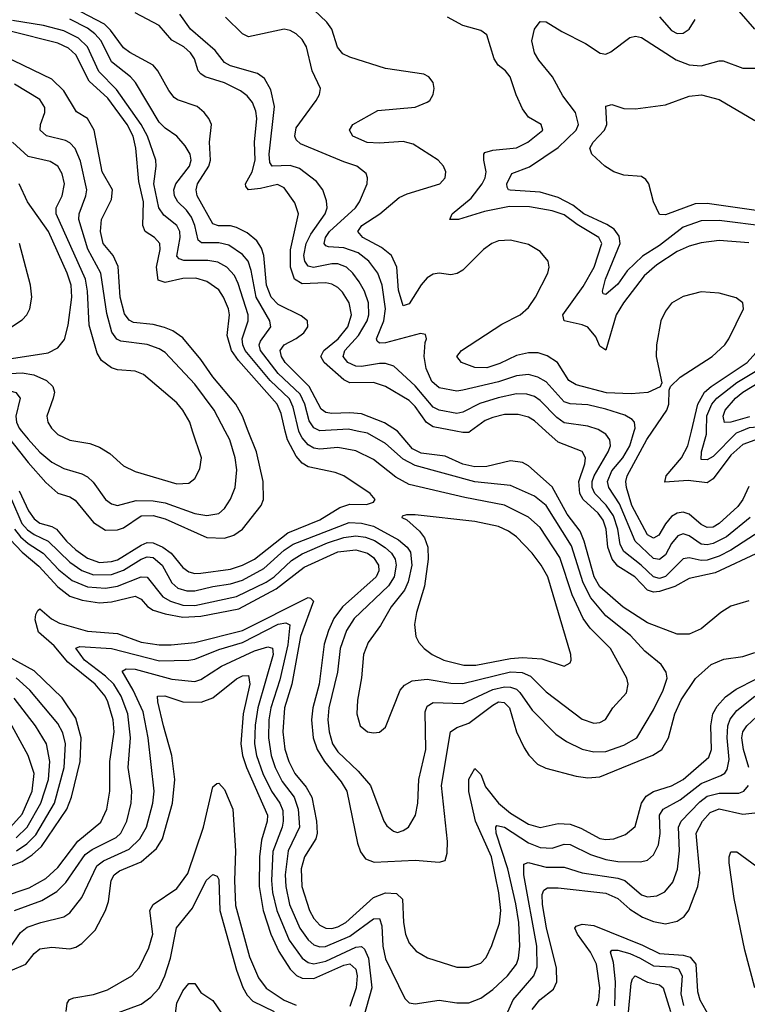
# Model space of a CAD drawing. Header units: inches. Extents: x 884549 to 1028252, y 526810 to 653624.
# Tile 625 of 656: x 976502 to 978945, y 558075 to 561381. Entities that reach past the tile are written whole.
import ezdxf

# ---------------------------------------------------------------- set-up
doc = ezdxf.new("R2010")
doc.units = ezdxf.units.IN
doc.header["$MEASUREMENT"] = 0
doc.layers.add('A9575', color=7, linetype='Continuous')
doc.layers.add('A9576', color=7, linetype='Continuous')

msp = doc.modelspace()

# ---------------------------------------------------------------- linework, layer by layer
at = {"layer": 'A9575', "color": 5}
for points, elevation in [([(976451.4, 560000), (976455.8, 559990), (976530, 559894.6), (976590, 559826.6), (976630, 559790.9), (976670, 559779), (976687.9, 559767.9), (976750, 559692.9), (976790, 559667.6), (976830, 559667.7), (976850, 559675.4), (976910, 559714.7), (976950, 559716.8), (976990, 559704.9), (977130, 559642.2), (977190, 559640.1), (977220.6, 559650), (977250.4, 559670), (977312.2, 559750), (977320.4, 559770), (977319.5, 559830), (977296.7, 559930), (977269.2, 560000)], 2520), ([(976474, 559770), (976509.2, 559690), (976528.1, 559668.1), (976550, 559652.3), (976597.2, 559630), (976670, 559559.9), (976710, 559532.1), (976750, 559517.3), (976810, 559518), (976850, 559532.2), (976910, 559569.2), (976930, 559577.1), (976950, 559575.3), (976980.2, 559550), (977012.3, 559490), (977032.4, 559472.4), (977063, 559463), (977090, 559463.6), (977150, 559478.4), (977210, 559486.4), (977250, 559499), (977321.5, 559538.5), (977390, 559599.6), (977420.2, 559619.8), (977607.7, 559692.3), (977650, 559691), (977690, 559680.2), (977774.1, 559634.1), (977803.4, 559610), (977813.7, 559593.7), (977818.9, 559550), (977806.2, 559493.8), (977794.1, 559465.9), (977749.2, 559410), (977712.9, 559347.1), (977672.1, 559290), (977656.6, 559250), (977649.1, 559170.9), (977636, 559096), (977634.4, 559050), (977645.5, 559010), (977670, 558990.3), (977690, 558986.3), (977710, 558988.8), (977730, 559005.5), (977779.1, 559130), (977794, 559146), (977819.2, 559160.8), (977870, 559166.9), (977950, 559153.7), (977990, 559151.9), (978150, 559191.2), (978189.1, 559189.1), (978216.7, 559176.7), (978270, 559124.2), (978390, 559032.1), (978430, 559019.4), (978450, 559021.4), (978469.1, 559030.9), (978493.6, 559070), (978538.9, 559121.1), (978545, 559150), (978540.5, 559170), (978485.3, 559270), (978417.7, 559337.7), (978393.6, 559370), (978357.3, 559450), (978315, 559575), (978250, 559676), (978210, 559710.3), (978130, 559751.4), (977996.3, 559776.3), (977810, 559820.5), (977765.3, 559845.3), (977690, 559904), (977630, 559933.3), (977570, 559945), (977510, 559939.6), (977490, 559942.8), (977470, 559953.6), (977450, 559976.7), (977438.9, 559998.9), (977438.6, 560000)], 2460), ([(976483.9, 559670), (976504.5, 559644.5), (976530, 559621.8), (976580.9, 559590), (976633.3, 559533.3), (976677.7, 559497.7), (976730, 559477.3), (976790, 559471.8), (976830, 559479.5), (976910, 559510.7), (976929.7, 559509.7), (976982.8, 559442.8), (977008.2, 559428.2), (977050, 559415.7), (977090, 559414.6), (977230, 559444.6), (977330, 559492), (977355.9, 559510), (977415, 559565), (977450, 559587.7), (977535.4, 559624.6), (977590, 559642.8), (977630, 559648.3), (977663.2, 559643.2), (977692.7, 559632.7), (977729.2, 559609.2), (977750, 559590), (977762.4, 559570), (977766.5, 559550), (977759.5, 559510), (977739.7, 559480.3), (977625.2, 559370), (977598.8, 559330), (977577.9, 559270), (977568.5, 559190), (977539.8, 559070), (977536.2, 559030), (977540.6, 558990), (977551.7, 558950), (977570, 558922.6), (977638.2, 558858.2), (977680.1, 558810), (977724.2, 558690), (977734.6, 558674.6), (977756.7, 558656.7), (977770, 558652), (977790, 558658), (977807.3, 558670), (977831.4, 558710), (977838.8, 558750), (977842.1, 558830), (977865.8, 558930), (977863.4, 559056.6), (977870, 559076), (977890, 559088), (977990, 559084.5), (978090, 559132.2), (978130, 559140.7), (978150, 559139.8), (978170, 559132.6), (978181.7, 559121.7), (978222.2, 559062.2), (978302.3, 558982.3), (978337.6, 558957.6), (978390, 558931.5), (978430, 558922.5), (978470, 558924.2), (978530, 558944.6), (978573.7, 558970), (978630, 559064.1), (978662.2, 559130), (978675.5, 559170), (978672.7, 559190), (978655.6, 559215.6), (978600.6, 559260.6), (978552.8, 559312.8), (978470, 559379), (978420, 559440), (978393.8, 559490), (978354.2, 559614.2), (978270, 559749.5), (978230, 559781.8), (978150, 559817.5), (978030, 559829.1), (977830, 559884.6), (977790, 559905.6), (977730, 559957.6), (977670, 559992.6), (977634.6, 560000)], 2440), ([(976499.6, 559799.6), (976532, 559732), (976550, 559705.6), (976570, 559690.4), (976610, 559679.2), (976625.6, 559670), (976658.5, 559630), (976690, 559600.5), (976730, 559572.6), (976770, 559558.6), (976810, 559561.3), (976830, 559567.4), (976910, 559616.9), (976930, 559625.3), (976950, 559624.4), (976982, 559610), (977010, 559590.1), (977050, 559541.5), (977070, 559526.7), (977090, 559521.7), (977110, 559522.8), (977210, 559536.6), (977250, 559549.5), (977290, 559569.5), (977401.8, 559658.2), (977510, 559701.7), (977576.6, 559743.4), (977610, 559754), (977666.3, 559753.7), (977690, 559760.7), (977695.1, 559770), (977678.3, 559790), (977589.9, 559849.9), (977560.8, 559860.8), (977470, 559879.3), (977450, 559892.5), (977430, 559915.8), (977401, 559970), (977393.7, 560000)], 2480), ([(976508.5, 560000), (976530, 559972.5), (976570, 559928.8), (976610, 559896), (976650, 559873.9), (976710, 559856.4), (976730, 559846.3), (976748.3, 559828.3), (976790, 559770.2), (976810, 559755), (976830, 559749.6), (976893.5, 559766.5), (976950, 559766), (976990, 559758.5), (977090, 559723.6), (977130, 559716.2), (977170, 559723.5), (977190, 559739.8), (977210, 559771.3), (977225.4, 559810), (977231.2, 559870), (977225.6, 559910), (977207.3, 559970), (977191.7, 560000)], 2540), ([(976618.8, 560000), (976630, 559988.8), (976670, 559969.5), (976737.7, 559957.7), (976770, 559946), (976804.2, 559924.2), (976850, 559883.2), (976890, 559863.8), (977030, 559823.2), (977070, 559825.2), (977090, 559840.3), (977106.8, 559873.2), (977112.2, 559910), (977082.6, 560000)], 2560), ([(978950, 559429.9), (978890, 559411.8), (978855.8, 559390), (978790, 559335.4), (978750, 559317.5), (978710, 559317.4), (978610, 559355.6), (978528.5, 559408.5), (978450, 559476.3), (978430.3, 559510.3), (978397.2, 559630), (978383.3, 559663.3), (978340.6, 559720.6), (978290, 559812.1), (978210, 559883.4), (978190, 559894.2), (978150, 559899.7), (978070, 559880.7), (978030, 559879.6), (977990, 559889), (977930, 559915.1), (977850, 559925.7), (977820.6, 559940.6), (977769.9, 560000)], 2420), ([(978016, 560000), (978010, 559995.6), (977990, 559995.4), (977965.9, 560000)], 2380), ([(978990, 559595.8), (978836.6, 559523.4), (978750, 559504.7), (978701.8, 559478.2), (978650, 559460.7), (978630, 559459), (978610, 559465.9), (978567.3, 559510), (978510, 559546.5), (978491, 559570), (978477, 559610), (978471.1, 559670), (978461.1, 559701.1), (978444.6, 559724.6), (978393.7, 559770), (978383, 559790), (978379.1, 559830), (978399.8, 559890), (978401.6, 559910), (978390, 559931.5), (978310, 559962.7), (978268.1, 560000)], 2380), ([(979030, 559690.4), (978890, 559600.2), (978850, 559580.1), (978810, 559565.9), (978790, 559565.6), (978750, 559574.6), (978730, 559570.3), (978670, 559512), (978650, 559505), (978630, 559510.6), (978588.9, 559550), (978530, 559595.4), (978518.5, 559618.5), (978510.8, 559670), (978495.3, 559715.3), (978471.5, 559751.5), (978432.6, 559790), (978424.1, 559810), (978424.5, 559830), (978431.1, 559850), (978478.3, 559930), (978485.5, 559950), (978483.8, 559970), (978469.8, 559990), (978452.7, 560000)], 2360), ([(978955.1, 559710), (978875.3, 559644.7), (978830, 559621.8), (978810, 559617.8), (978790, 559620.5), (978750, 559648), (978730, 559654.8), (978711.7, 559648.3), (978690, 559622), (978670, 559583.7), (978650, 559568.3), (978630, 559571.6), (978568.4, 559630), (978515.9, 559755.9), (978480.4, 559810), (978475.8, 559830), (978490, 559866.7), (978526.8, 559910), (978550, 559950), (978565.1, 560000)], 2340), ([(978950, 559813.4), (978929.7, 559770), (978913.5, 559746.5), (978850, 559688.9), (978830, 559677.1), (978810, 559675.8), (978790, 559686.3), (978750, 559721), (978730, 559727.9), (978710, 559724.6), (978690, 559712.6), (978670, 559688.5), (978648.1, 559650), (978630, 559639.7), (978610, 559651.4), (978557.7, 559750), (978538.8, 559810), (978536.7, 559830), (978541.6, 559850), (978608.1, 559971.9), (978627.2, 560000)], 2320), ([(978970, 559968.8), (978930, 559954.7), (978890, 559919.1), (978830, 559839.4), (978810, 559826), (978746, 559834), (978668.6, 559828.6), (978672.9, 559850), (978724.4, 559910), (978745.6, 559950), (978757.6, 560000)], 2280), ([(978924.6, 560000), (978907.3, 559992.7), (978830, 559914.8), (978810, 559903.1), (978790, 559904.4), (978791.2, 559930), (978807.6, 559990), (978807.9, 560000)], 2260), ([(976450, 559657), (976510, 559592.9), (976566.3, 559546.3), (976630, 559476.3), (976670, 559445.7), (976711.9, 559431.9), (976770, 559423.4), (976810, 559426.9), (976890, 559445.4), (976910, 559434.9), (976930.7, 559410.7), (976950, 559398.8), (976990, 559385.7), (977050, 559375.3), (977110, 559377.7), (977237.2, 559402.8), (977363.1, 559470), (977457.4, 559542.6), (977570, 559594.8), (977630, 559601.3), (977670, 559590.1), (977690, 559575.3), (977707, 559550), (977707.8, 559530), (977699.1, 559510), (977586.1, 559410), (977557.2, 559370), (977538.9, 559330), (977524.4, 559284.4), (977507.3, 559150), (977486.2, 559070), (977481.4, 559030), (977487.7, 558970), (977500.8, 558930), (977525.1, 558890), (977581.5, 558821.5), (977599.9, 558790), (977636.3, 558616.3), (977646.4, 558586.4), (977663.3, 558563.3), (977691.9, 558551.9), (977830, 558559.2), (977910, 558552.2), (977930, 558557.6), (977937.7, 558582.3), (977938.4, 558621.6), (977917.9, 558810), (977948.5, 558990), (977970, 559004.4), (978010, 559018.5), (978090, 559079.9), (978110, 559090.6), (978128.1, 559088.1), (978146, 559070), (978170, 558990.2), (978195.8, 558935.8), (978211, 558911), (978240.9, 558880.9), (978268, 558868), (978370, 558841.2), (978410, 558835.7), (978450, 558838.9), (978628.3, 558911.7), (978657.5, 558930), (978680.8, 558970), (978701.2, 559050), (978722.9, 559097.1), (978771.5, 559168.5), (978823.8, 559216.2), (978866.4, 559233.6), (978930, 559243.3), (978970, 559255.9)], 2420), ([(976444.6, 558435.4), (976533.9, 558466.1), (976590, 558497.6), (976630, 558534.4), (976697.2, 558622.8), (976773.8, 558686.2), (976794.5, 558730), (976804.9, 558790), (976804.5, 558890), (976819, 558990), (976815.4, 559030), (976797.9, 559090), (976788.9, 559110), (976755.8, 559150), (976663.2, 559223.2), (976618.2, 559278.2), (976564.8, 559324.8), (976554.2, 559365.8), (976555.8, 559384.2), (976562.4, 559397.6), (976570, 559402.9), (976609.2, 559369.2), (976635.2, 559355.2), (976730, 559327.4), (976830, 559319.7), (976910, 559290.9), (976970, 559282.3), (977010, 559282.4), (977090, 559289.8), (977250, 559330.6), (977470, 559440.5), (977478.8, 559438.8), (977488.4, 559428.4), (977445.3, 559310), (977415.6, 559150), (977391, 559070), (977385.9, 558990), (977392, 558932), (977405.5, 558890), (977426.1, 558850), (977463.4, 558803.4), (977482.3, 558770), (977498.2, 558690), (977500.9, 558650), (977496.4, 558630), (977458.3, 558570), (977446.8, 558530), (977448.9, 558470), (977475.1, 558390), (977490, 558362.5), (977510, 558340.1), (977530, 558330.1), (977550, 558328.9), (977570, 558334.6), (977596.7, 558350), (977690, 558433.6), (977730, 558449.1), (977766.7, 558446.7), (977787.7, 558427.7), (977791, 558350), (977797.7, 558310), (977810, 558280.2), (977833.4, 558253.4), (977871.1, 558231.1), (977970, 558199.8), (978010, 558199.3), (978050, 558213.4), (978068.5, 558231.5), (978087.6, 558272.4), (978112.9, 558347.1), (978117.3, 558390), (978110.9, 558449.1), (978085.6, 558570), (978032.1, 558690), (978010, 558789.7), (978010, 558831.3), (978030, 558867.1), (978050, 558846.5), (978065.4, 558805.4), (978109.7, 558750), (978150, 558716.7), (978210, 558680.1), (978250, 558668.3), (978310, 558681.7), (978350, 558679.5), (978386.1, 558666.1), (978450, 558632), (978470, 558627.8), (978496.9, 558630), (978535.5, 558644.5), (978568.7, 558671.3), (978589.2, 558750), (978605.8, 558774.2), (978630, 558789.7), (978690, 558808.8), (978729.4, 558830), (978815.5, 558904.5), (978825.3, 558930), (978822.1, 559010), (978828.9, 559050), (978843.7, 559076.3), (978872.3, 559107.7), (978907.2, 559132.8), (978973.1, 559166.9)], 2380), ([(976485, 558390), (976576.3, 558423.7), (976627, 558453), (976656.5, 558483.5), (976721.9, 558578.1), (976744.9, 558595.1), (976825.3, 558634.7), (976841.2, 558650), (976862.1, 558690), (976876.2, 558750), (976878.5, 558790), (976866.1, 558870), (976874.2, 558970), (976864.7, 559050), (976842.2, 559110), (976817.6, 559150), (976790, 559176.9), (976719.2, 559230), (976690, 559271.1), (976704, 559276), (976810, 559269.5), (976971.7, 559228.3), (977070, 559231), (977090, 559233.9), (977170, 559266.8), (977250, 559290.3), (977370, 559351.6), (977395.6, 559355.6), (977408.7, 559348.7), (977402.3, 559282.3), (977375.5, 559164.5), (977344.9, 559070), (977338.7, 559030), (977336.9, 558970), (977345.8, 558910), (977360, 558870), (977383.5, 558823.5), (977423.8, 558770), (977437.2, 558730), (977441.3, 558670), (977403.6, 558590), (977393, 558510), (977395.3, 558470), (977408.3, 558410), (977442.4, 558330), (977470, 558291), (977490, 558274.3), (977510, 558267.6), (977528.8, 558268.8), (977610, 558303.4), (977690, 558362), (977710, 558363.2), (977718.3, 558338.3), (977721, 558270), (977730, 558227.1), (977794.6, 558094.6), (977810, 558079.6), (977830, 558075.9), (977910, 558088.8), (977970, 558079.4), (978010, 558079.8), (978050, 558095.6), (978090, 558124.5), (978140.1, 558170), (978169.9, 558210), (978177, 558230), (978181.6, 558270), (978177.7, 558350), (978167.8, 558412.2), (978140.4, 558530), (978101.7, 558650), (978100.2, 558670), (978104.4, 558675.6), (978130, 558669.2), (978210, 558617.3), (978250, 558601), (978290, 558599), (978330, 558612.5), (978350, 558611.6), (978418, 558578), (978470, 558560.6), (978510, 558554.7), (978586.5, 558553.5), (978610, 558558.7), (978630, 558576.8), (978647.1, 558610), (978651.9, 558648.1), (978649.9, 558710), (978662.7, 558730), (978719.1, 558760.9), (978790, 558816.4), (978856.4, 558843.6), (978869.3, 558850.7), (978877.2, 558862.8), (978883.6, 558896.4), (978877.7, 558970), (978879.6, 559010), (978887.3, 559032.7), (978910, 559061.7), (978970.4, 559110)], 2360), ([(976470, 558265.8), (976504.6, 558315.4), (976526.7, 558333.3), (976572.6, 558350), (976650, 558368.6), (976670, 558381.4), (976710, 558433.4), (976760.8, 558539.2), (976783.5, 558556.5), (976870, 558595.3), (976905.2, 558630), (976928.1, 558670), (976949.3, 558750), (976953.4, 558790), (976933.5, 558970), (976916.4, 559056.4), (976883, 559130), (976846.3, 559193.7), (976859, 559201), (976890, 559200.2), (977013.1, 559166.9), (977090, 559158.3), (977110, 559165.3), (977179.5, 559210), (977290, 559261.4), (977335.3, 559275.3), (977350.9, 559270.9), (977352.8, 559250), (977301, 559070), (977292.4, 559012.4), (977289.8, 558950), (977297, 558910), (977318.1, 558850), (977347.6, 558790), (977375.4, 558750), (977385.2, 558725.2), (977387.1, 558690), (977382.7, 558670), (977351.9, 558588.1), (977347, 558490), (977351.2, 558450), (977365.3, 558390), (977407.2, 558290), (977450, 558229.3), (977470, 558215.3), (977490, 558210.6), (977530, 558219.4), (977630, 558266.9), (977650, 558268.5), (977660.2, 558260.2), (977673.3, 558230), (977684.2, 558130), (977655.9, 558030)], 2340), ([(976470, 558538.6), (976510, 558554.5), (976543.8, 558576.2), (976575, 558605), (976659.8, 558730), (976675.4, 558770), (976704.9, 558890), (976708.6, 558970), (976690, 559035.6), (976644.5, 559104.5), (976550, 559194.5), (976463.1, 559243.1)], 2420), ([(976470, 558187.1), (976522.1, 558210), (976550, 558245.6), (976570, 558260.6), (976610, 558266.6), (976670, 558261.2), (976690, 558266.2), (976710, 558279.1), (976755.8, 558324.2), (976790.4, 558390), (976800.1, 558419.9), (976808.5, 558490), (976819, 558510), (976837.3, 558522.7), (976910, 558553.1), (976961.5, 558598.5), (976981.9, 558630), (977015.3, 558750), (977022.4, 558830), (977013.2, 558910), (976984.5, 559010), (976965.7, 559090), (976964.8, 559110), (976989.4, 559110.6), (977050, 559090.7), (977111.1, 559088.9), (977150, 559104), (977230, 559167.8), (977250, 559178.2), (977270, 559178.8), (977274.4, 559150), (977252.7, 559050), (977244.2, 558950), (977250, 558910), (977263.5, 558870), (977333.7, 558710), (977333.1, 558690), (977313.7, 558626.3), (977306.8, 558570), (977305.5, 558470), (977318.9, 558390), (977345.2, 558310), (977371.9, 558251.9), (977410, 558192.7), (977431.7, 558171.7), (977450, 558162.3), (977490, 558161.7), (977590, 558206.7), (977610, 558210.6), (977630, 558192.8), (977634.6, 558170), (977632, 558130), (977610, 558067.3)], 2320), ([(976491.5, 558590), (976526.2, 558613.8), (976555.6, 558644.4), (976618.3, 558750), (976651.4, 558870), (976655.6, 558950), (976646.5, 558986.5), (976630, 559017.7), (976536.2, 559130), (976490, 559170.6)], 2440), ([(976490, 558633.6), (976527.5, 558670), (976572.7, 558750), (976599, 558830), (976603.5, 558890), (976591.7, 558950), (976554.8, 559010), (976482.8, 559102.8)], 2460), ([(976470.7, 558669.3), (976510, 558713.3), (976544, 558790), (976550.8, 558850), (976529.9, 558909.9), (976443.2, 559070)], 2480), ([(978949.9, 558870), (978932.5, 558930), (978926.4, 558970), (978929.7, 558990.3), (978943.2, 559010), (979010, 559072.1)], 2340), ([(976657.6, 558050), (976661.1, 558078.9), (976668.9, 558091.1), (976683.3, 558096.7), (976750, 558107.9), (976796.9, 558123.1), (976878, 558170), (976903.1, 558196.9), (976935.1, 558264.9), (976948.4, 558310), (976938.8, 558390), (976949.9, 558410.1), (977030, 558463.6), (977066, 558514), (977118.9, 558670), (977150, 558804.6), (977164.2, 558815.8), (977170, 558817.5), (977190, 558796.1), (977217.4, 558730), (977226.7, 558590), (977222.9, 558490), (977226.4, 558406.4), (977274, 558234), (977303.9, 558163.9), (977329.3, 558129.3), (977390, 558088.5), (977430, 558072)], 2280), ([(978110, 557979), (978158.7, 558090), (978227.8, 558170), (978239.8, 558200.2), (978238.6, 558270), (978195, 558510), (978194.8, 558545.2), (978209.1, 558550.9), (978270, 558535.1), (978330, 558535.6), (978390, 558516.8), (978510, 558498.2), (978533.8, 558490), (978590, 558442.6), (978610, 558436.1), (978640.8, 558439.2), (978667.6, 558452.4), (978695, 558485), (978711, 558529), (978716.8, 558590), (978714, 558670), (978722.4, 558690), (978785.5, 558754.5), (978810, 558773.6), (978850, 558783.6), (978916.7, 558783.3), (978933.6, 558790), (978949, 558810)], 2340), ([(978222.8, 558057.2), (978247.8, 558090), (978294, 558126), (978305.6, 558150), (978304, 558196), (978271, 558331), (978257.6, 558410), (978256.3, 558443.7), (978262.2, 558457.8), (978274.3, 558465.7), (978310, 558465.9), (978470, 558447.9), (978510, 558430.5), (978550, 558393.9), (978593.2, 558366.8), (978630, 558353.2), (978670, 558345.2), (978710, 558353.7), (978732.8, 558370), (978749.1, 558390.9), (978779.4, 558470), (978785.1, 558514.9), (978773.1, 558650), (978794.3, 558690), (978820.8, 558719.2), (978850, 558731.2), (978930, 558713.3), (978970, 558718.2)], 2320), ([(978970.4, 558130), (978936.5, 558256.5), (978901.2, 558430), (978884, 558550), (978884, 558570), (978890, 558587.1), (978910, 558587), (979010, 558512.4)], 2280), ([(976788.3, 558030), (976910, 558075.7), (976941.8, 558098.2), (976970, 558129.4), (976989.5, 558170), (977008.2, 558230), (977028.9, 558331.1), (977082.3, 558397.7), (977127.8, 558490), (977150, 558511.2), (977164.7, 558504.7), (977170, 558494), (977173.7, 558390), (977229.8, 558189.8), (977251.4, 558131.4), (977265.2, 558105.2), (977284.8, 558084.8), (977356.4, 558050)], 2260), ([(978439.9, 558070), (978446.3, 558090), (978449.3, 558130), (978438.6, 558210), (978418.9, 558250), (978374.9, 558310), (978366.3, 558330), (978370, 558337.4), (978390, 558343.9), (978430, 558339.6), (978593.2, 558273.2), (978650, 558245.3), (978730, 558240), (978753.5, 558233.5), (978772.4, 558210), (978778.2, 558118.2), (978785.2, 558090), (978815.5, 558035.5)], 2280), ([(978499.7, 558070), (978502.6, 558150), (978495.2, 558215.2), (978485.6, 558250), (978490, 558256.3), (978510, 558256.7), (978550, 558244.9), (978585.5, 558230), (978630, 558203.4), (978690, 558200.5), (978713.4, 558193.4), (978726.2, 558170), (978722.3, 558110), (978731.1, 558071.1)], 2260), ([(978543.9, 558023.9), (978554.6, 558145.4), (978559.3, 558160.7), (978568.3, 558170), (978609.5, 558149.5), (978650, 558139.6), (978662.2, 558130), (978687, 558050)], 2240), ([(977020.6, 558010), (977030, 558078.7), (977050, 558120.2), (977070, 558144.6), (977090, 558144.9), (977110, 558114.9), (977150, 558087.2), (977181.9, 558041.9)], 2240)]:
    msp.add_lwpolyline(points, dxfattribs=dict(at, elevation=elevation))
at = {"layer": 'A9575', "color": 5, "elevation": 2480}
msp.add_lwpolyline([(977800.9, 559719.1), (977786.2, 559713.8), (977785.5, 559710), (977802.2, 559702.2), (977844.2, 559664.2), (977861.1, 559641.1), (977872.6, 559610), (977873.7, 559570), (977860.6, 559479.4), (977834.1, 559390), (977827.3, 559350), (977832.3, 559310), (977842.3, 559290), (977860.2, 559270), (977886.5, 559250), (977926, 559230), (977993.4, 559213.4), (978033.3, 559213.3), (978150, 559236.6), (978190, 559239.1), (978255.5, 559235.5), (978329.6, 559210.4), (978350, 559222), (978354, 559230), (978352, 559250), (978275.5, 559510), (978252.7, 559550), (978222.3, 559590), (978170, 559644.3), (978143.5, 559663.5), (978110, 559679.3), (978030, 559696.4), (977830, 559718.9)], close=True, dxfattribs=at)
at = {"layer": 'A9576', "color": 5}
for points, elevation in [([(977769.9, 560000), (977727.1, 560027.1), (977650, 560057.7), (977610, 560061.5), (977550, 560058.5), (977530, 560061.7), (977513.7, 560073.7), (977473.8, 560150), (977393.6, 560230), (977381.2, 560250), (977376.8, 560270), (977389.9, 560290), (977430, 560310.4), (977456.4, 560330), (977469, 560350), (977468.1, 560370), (977447.2, 560387.2), (977370, 560425.2), (977346.4, 560450), (977330.4, 560490), (977322, 560590), (977313.9, 560613.9), (977298.3, 560638.3), (977265.8, 560665.8), (977230, 560684), (977210, 560689), (977169.7, 560689.7), (977150, 560695.8), (977098.1, 560790), (977094.2, 560810), (977098.9, 560830), (977137.4, 560890), (977142.8, 560910), (977139.5, 560970), (977145.6, 561030), (977136.9, 561050), (977121.8, 561070), (977098, 561090), (977032.1, 561112.1), (977020.7, 561120.7), (977003.1, 561143.1), (976966.1, 561210), (976950, 561228.3), (976871.2, 561271.2), (976850, 561287.3), (976806.6, 561346.6), (976786.1, 561366.1), (976627.7, 561450)], 2420), ([(977965.9, 560000), (977890, 560014.5), (977868.1, 560028.1), (977830, 560082.7), (977810, 560102.1), (977730, 560149.6), (977690, 560162.9), (977610, 560161.6), (977590, 560171.7), (977524.6, 560230), (977512.5, 560250), (977523.4, 560270), (977571.5, 560310), (977603.6, 560350), (977615.9, 560390), (977608.2, 560430), (977585.9, 560465.9), (977570, 560482.2), (977550, 560493.4), (977530, 560497.5), (977450, 560494.1), (977424.1, 560510), (977410.9, 560550), (977411, 560609), (977438.1, 560730), (977426.1, 560766.1), (977390, 560817.3), (977368, 560828), (977310, 560814.3), (977270.6, 560810.6), (977261.5, 560821.5), (977259.9, 560830), (977282.1, 560870), (977292, 560910), (977290.5, 560970), (977297.8, 561050), (977294.8, 561074.8), (977283.6, 561103.6), (977265.9, 561125.9), (977242.9, 561142.9), (977189.4, 561169.4), (977124.7, 561190), (977110, 561199.7), (977101.2, 561210), (977088.3, 561250), (977075.8, 561270), (977053.3, 561290), (977013, 561313), (976970, 561361.5), (976890, 561404.1)], 2380), ([(978452.7, 560000), (978444.7, 560004.7), (978410, 560016.7), (978330, 560028), (978305.1, 560045.1), (978250, 560102.8), (978230, 560116), (978204.2, 560124.2), (978170, 560124.8), (978108.6, 560111.4), (978047.4, 560092.6), (977990, 560063.1), (977970, 560058.6), (977910.9, 560070), (977890, 560080.5), (977830, 560152.3), (977757.9, 560217.9), (977730, 560226.3), (977710, 560226.9), (977650, 560216.2), (977630, 560217.5), (977603.9, 560230), (977588.3, 560250), (977593.7, 560270), (977639, 560321), (977668.8, 560370), (977674.2, 560390), (977672.9, 560430), (977659.1, 560470), (977641.4, 560501.4), (977621, 560530), (977599.6, 560550), (977570, 560561.7), (977550, 560561.8), (977488.8, 560548.8), (977470, 560553.5), (977459.4, 560570), (977455.9, 560590), (977463.3, 560630), (977479.1, 560660.9), (977527.9, 560730), (977534.2, 560750), (977532.6, 560772.6), (977519.6, 560810), (977498.6, 560838.6), (977441.5, 560881.5), (977410, 560892), (977350, 560889.3), (977342.1, 560902.1), (977339.8, 560930), (977357.6, 561090), (977345.6, 561145.6), (977324.4, 561184.4), (977300.2, 561200.2), (977210, 561226.5), (977190, 561237.6), (977157.9, 561277.9), (977075.9, 561350), (977039.8, 561399.8)], 2360), ([(978565.1, 560000), (978568.2, 560010), (978565.9, 560030), (978558.4, 560038.4), (978533.4, 560053.4), (978470, 560073.3), (978410, 560087.7), (978350, 560090.9), (978330, 560098.5), (978270, 560164.9), (978241.2, 560181.2), (978210, 560189.9), (978170, 560185.3), (978110, 560165.5), (977990, 560136.7), (977970, 560134.3), (977910, 560144.6), (977886.1, 560166.1), (977867.1, 560210), (977859.9, 560250), (977863.2, 560296.8), (977868.2, 560310), (977864.5, 560324.5), (977847.9, 560327.9), (977730, 560296.1), (977710, 560295.6), (977702.2, 560302.2), (977699.6, 560310), (977724.2, 560370), (977730.7, 560410), (977718.6, 560490), (977704.5, 560530), (977674.1, 560570), (977638.2, 560598.2), (977590, 560615.6), (977539.1, 560619.1), (977530, 560622), (977524.4, 560630), (977528.5, 560650), (977542.4, 560670), (977628.9, 560750), (977642.5, 560770), (977668.4, 560830), (977669.8, 560850), (977664.8, 560864.8), (977634.3, 560890), (977590, 560903.6), (977444.4, 560964.4), (977430, 560977.7), (977425.3, 560990), (977430, 561018), (977497.6, 561110), (977508.3, 561130), (977511.5, 561150), (977483.8, 561210), (977464.5, 561290), (977450, 561314.6), (977430, 561334.4), (977410, 561345.5), (977390, 561349.9), (977270, 561324), (977250, 561333.7), (977192.6, 561390)], 2340), ([(978627.2, 560000), (978675, 560070), (978681.2, 560090), (978682.5, 560137.5), (978687.6, 560150), (978719.3, 560180.7), (978827.1, 560250), (978869.1, 560290), (978882.8, 560310), (978932.4, 560410), (978929.7, 560430), (978907.3, 560447.3), (978850, 560463.2), (978790, 560467), (978730, 560452), (978690, 560429.2), (978670, 560402.3), (978654.6, 560370), (978639.9, 560290), (978639.4, 560250), (978657.7, 560162.3), (978652.1, 560147.9), (978611, 560129), (978555.1, 560124.9), (978471.8, 560128.2), (978370, 560154.7), (978345.8, 560170), (978308.1, 560230), (978273, 560253), (978242.3, 560262.3), (978210, 560262.9), (978170, 560253.8), (978113.6, 560226.4), (978070, 560212), (978030, 560213.1), (977985.3, 560230), (977969.9, 560250), (977985, 560270), (978120.8, 560359.2), (978182.8, 560390), (978210, 560415), (978234.2, 560450), (978274.9, 560530), (978279.2, 560550), (978276.1, 560570), (978250, 560603.4), (978210, 560626.4), (978150, 560640.6), (978110, 560638.4), (978087.3, 560630), (978058.9, 560610), (977990, 560539.8), (977971.3, 560528.7), (977950, 560525), (977909.9, 560529.9), (977890, 560526.8), (977870, 560514.8), (977850, 560491.1), (977810, 560427.1), (977790, 560420.3), (977773.5, 560473.5), (977768.4, 560550), (977750.7, 560590), (977716.6, 560616.6), (977654.2, 560650), (977637.4, 560670), (977650.4, 560690), (977711, 560730), (977775.9, 560784.1), (977803.3, 560796.7), (977912.6, 560830), (977930.9, 560850), (977933.1, 560870), (977924.5, 560890), (977906.8, 560910), (977823.3, 560963.3), (977790, 560972.1), (977710, 560966.3), (977668.6, 560968.6), (977620.8, 560990), (977608.8, 561010), (977620.4, 561030), (977703.9, 561076.1), (977830, 561087.9), (977870, 561104.1), (977878.8, 561110), (977889.8, 561130), (977893.1, 561150), (977889.7, 561170), (977875.1, 561190), (977858.6, 561198.6), (977730, 561218), (977610, 561255.4), (977587.1, 561267.1), (977568.8, 561288.8), (977550.4, 561350), (977533.2, 561373.2), (977490, 561414.3)], 2320), ([(978950, 560632.2), (978850, 560640.1), (978790, 560632.6), (978750, 560620.9), (978710, 560602.6), (978641.3, 560558.7), (978598.8, 560521.2), (978528.9, 560430), (978504.9, 560390), (978470, 560271.1), (978450, 560285.3), (978436.8, 560316.8), (978410, 560348.3), (978390, 560356.8), (978329.8, 560370), (978325.5, 560390), (978394.2, 560485.8), (978430.5, 560550), (978456.8, 560630), (978446.7, 560650), (978373.8, 560693.8), (978330, 560725.9), (978290, 560739.1), (978213.4, 560753.4), (978146, 560754), (978062.8, 560737.2), (977975.3, 560710), (977946.6, 560710), (977954, 560730), (978017.9, 560782.1), (978055.1, 560830), (978064.7, 560850), (978067.7, 560870), (978060.8, 560910), (978059.9, 560930), (978064.1, 560935.9), (978090, 560943.7), (978170, 560951.6), (978207.8, 560970), (978258, 561010), (978253.3, 561030), (978210, 561054.2), (978190, 561082.2), (978168.7, 561128.7), (978148.8, 561190), (978132.8, 561210), (978108.9, 561228.9), (978095.2, 561250), (978070.2, 561330.2), (978050, 561345.6), (977990, 561361.9), (977938, 561390)], 2280), ([(978650, 561390.8), (978690, 561344.8), (978710, 561335.5), (978730, 561335.9), (978750, 561350.2), (978770, 561382.6)], 2280), ([(978970, 561349.4), (978917.5, 561410)], 2260), ([(977438.6, 560000), (977420.6, 560080.6), (977407.6, 560107.6), (977343, 560170), (977259, 560270), (977250.7, 560290), (977249.4, 560310), (977269.3, 560370), (977268.8, 560390), (977235.9, 560495.9), (977222.8, 560522.8), (977197.1, 560550), (977167.3, 560567.3), (977133.1, 560573.1), (977053.2, 560573.2), (977037.8, 560577.8), (977030, 560587), (977040.9, 560650), (977039.3, 560670), (977029.9, 560690), (976985.4, 560725.4), (976969.2, 560749.2), (976951.8, 560830), (976960.4, 560890), (976958.6, 560910), (976930.8, 560990), (976909.8, 561029.8), (976826.5, 561146.5), (976767.8, 561207.8), (976730.1, 561290.1), (976699.6, 561319.6), (976650, 561344.5), (976581.8, 561361.8), (976478.3, 561378.3)], 2460), ([(977634.6, 560000), (977606, 560006), (977510, 560000.9), (977490, 560010.3), (977473.9, 560033.9), (977459.4, 560090), (977443.8, 560123.8), (977370, 560193.1), (977310.8, 560270), (977306.1, 560290), (977310, 560302.2), (977345.2, 560350), (977344.4, 560355.6), (977342.3, 560370), (977296.4, 560450), (977279.4, 560539.4), (977269.1, 560570), (977250, 560593.4), (977203.8, 560623.8), (977170, 560632.5), (977112.4, 560632.4), (977100.7, 560640.7), (977089.9, 560690), (977078.5, 560718.5), (977062.2, 560742.2), (977033.1, 560770), (977021.2, 560790), (977019.7, 560810), (977026.3, 560830), (977072, 560890), (977077.1, 560910), (977073.9, 560930), (977057.6, 560957.6), (977030, 560990.8), (976990, 561016.7), (976970, 561037.5), (976890.9, 561170), (976874.5, 561190), (976810, 561239.7), (976774.9, 561310), (976754.5, 561334.5), (976730, 561352.8), (976670, 561383.2)], 2440), ([(979010, 560686.6), (978850, 560707.6), (978790, 560706.1), (978730, 560684.8), (978650, 560623.6), (978593.2, 560586.8), (978542, 560538), (978510, 560493.1), (978470, 560458.8), (978461.2, 560461.2), (978459.3, 560470), (978468.4, 560510), (978518.5, 560630), (978514.7, 560654.7), (978497.7, 560677.7), (978473.5, 560693.5), (978396.5, 560730), (978359.1, 560759.1), (978310, 560783.8), (978250, 560801.9), (978148.4, 560808.4), (978143, 560810), (978139.2, 560819.2), (978137.7, 560830), (978154.8, 560865.2), (978213.2, 560886.8), (978310, 560951.8), (978369.9, 561010), (978377.8, 561030), (978368.5, 561070), (978325.2, 561125.2), (978290.8, 561190), (978245.3, 561245.3), (978230.7, 561270), (978221.5, 561310), (978230.7, 561350), (978250, 561375.2), (978270, 561374.6), (978321.8, 561341.8), (978401.4, 561301.4), (978451.4, 561268.6), (978470, 561265.5), (978486.9, 561273.1), (978550, 561321.6), (978570, 561326), (978590, 561321.6), (978706.5, 561246.5), (978750, 561229.4), (978790, 561226.4), (978850, 561243.5), (978863.4, 561243.4), (978930, 561218.9), (978970, 561219.2)], 2260), ([(977393.7, 560000), (977379.3, 560059.3), (977366.7, 560090), (977236.5, 560236.5), (977213.5, 560270), (977198.6, 560321.4), (977206.8, 560390), (977203.1, 560410), (977186.4, 560450), (977170, 560473.8), (977130, 560502.3), (977093.6, 560513.6), (977050, 560511.9), (976990, 560499.3), (976967, 560507), (976961, 560550), (976973.4, 560610), (976972.3, 560630), (976955, 560650), (976923.2, 560670), (976915.9, 560690), (976917.3, 560770), (976901.9, 560838.1), (976891.4, 560950), (976883.2, 560990), (976862.2, 561030), (976797.4, 561117.4), (976734.9, 561174.9), (976690, 561263.4), (976665.5, 561285.5), (976630, 561302.6), (976470, 561342.5)], 2480), ([(977269.2, 560000), (977249.6, 560049.6), (977227.4, 560090), (977150, 560181.5), (977110, 560239.9), (977050, 560312.7), (977016, 560336), (976987.9, 560347.9), (976950, 560357.4), (976884.3, 560364.3), (976870, 560371.9), (976854, 560394), (976838.9, 560450), (976833, 560553), (976815.4, 560590), (976782.5, 560630), (976772.8, 560670), (976777.1, 560710), (976810, 560777.4), (976813.8, 560810), (976779.1, 560870), (976752, 561010), (976730, 561049.9), (976692.3, 561072.3), (976650, 561142.5), (976610, 561181.5), (976450, 561258.6)], 2520), ([(977191.7, 560000), (977155.2, 560070), (977090, 560157.1), (976990, 560263.2), (976970, 560276.2), (976930, 560291.1), (976841.7, 560301.7), (976828.4, 560308.4), (976811.8, 560331.8), (976794.4, 560394.4), (976774.4, 560530), (976731, 560611), (976701, 560710), (976701.1, 560730), (976724, 560790), (976726.8, 560810), (976706, 560906), (976688.5, 560948.5), (976670, 560968.2), (976656.1, 560976.1), (976591.5, 560991.5), (976570.7, 561010), (976571.3, 561030), (976585.8, 561070), (976586.1, 561086.1), (976570, 561113.4), (976484.9, 561164.9)], 2540), ([(978990, 560737.9), (978810, 560763.9), (978770, 560763.4), (978670, 560726.5), (978650, 560727.4), (978630, 560769.5), (978614.3, 560830), (978604.3, 560844.3), (978590, 560854.4), (978530, 560859), (978496.4, 560870), (978466.6, 560890), (978423, 560930), (978416.4, 560950), (978427.5, 560970), (978465.8, 561010), (978473.3, 561030), (978470, 561090.8), (978490, 561096.5), (978530, 561083.6), (978570, 561081.9), (978670, 561095.9), (978750, 561124.8), (978791.4, 561128.6), (978850, 561113.6), (978970, 561042.9)], 2240), ([(977082.6, 560000), (977072.8, 560030), (977049.8, 560070), (977030, 560094.2), (976917.2, 560190), (976890, 560200.5), (976830, 560205.2), (976810, 560212.5), (976776.9, 560236.9), (976761.5, 560261.5), (976735.1, 560355.1), (976729.7, 560470), (976723.3, 560510), (976624.3, 560730), (976624.9, 560750), (976644.9, 560790), (976652.3, 560830), (976644, 560864), (976630, 560889), (976604.7, 560904.7), (976530, 560921.9), (976477.2, 560970)], 2560), ([(976430, 560237), (976597, 560263), (976630, 560279.5), (976652.1, 560307.9), (976664.1, 560355.9), (976677.1, 560450), (976674.5, 560490), (976661.7, 560530), (976598.2, 560670), (976527.8, 560770), (976500.6, 560830)], 2580), ([(976474.7, 560350), (976510, 560372.9), (976525.8, 560390), (976536, 560410), (976542.3, 560450), (976538.3, 560490), (976501.5, 560630)], 2620), ([(978757.6, 560000), (978779.3, 560090), (978800.7, 560130), (978823.9, 560150), (978944.1, 560230), (979004.2, 560295.8)], 2280), ([(976233.8, 560000), (976234.7, 560010), (976222.6, 560030), (976111.9, 560150), (976096.6, 560170), (976091.5, 560190), (976117.8, 560210), (976150, 560212.7), (976209.3, 560189.3), (976330, 560158.2), (976458.4, 560138.4), (976488.9, 560128.9), (976503.3, 560110), (976489.4, 560050), (976491.3, 560030), (976500.6, 560010), (976508.5, 560000)], 2540), ([(978807.9, 560000), (978809.5, 560050.5), (978825.9, 560090), (978842.8, 560110), (978910, 560163.3), (978976.9, 560203.1)], 2260), ([(978952.5, 560047.5), (978889.9, 560029.9), (978868.9, 560028.9), (978863.9, 560050), (978870.7, 560070), (978904.9, 560110), (978929.6, 560130.4), (979050, 560203.4)], 2240), ([(976410, 560190.3), (976510, 560195.6), (976548.9, 560188.9), (976592.2, 560170), (976613.5, 560150), (976618.3, 560130), (976614.4, 560110), (976593.1, 560050), (976596.8, 560030), (976608.8, 560010), (976618.8, 560000)], 2560), ([(978268.1, 560000), (978230, 560034), (978210, 560046.1), (978176, 560056), (978130, 560055.4), (978090, 560045.9), (978064.8, 560035.2), (978016, 560000)], 2380), ([(979066.5, 560000), (978994.1, 560014.1), (978951, 560011), (978924.6, 560000)], 2260)]:
    msp.add_lwpolyline(points, dxfattribs=dict(at, elevation=elevation))

doc.saveas('drawing.dxf')
